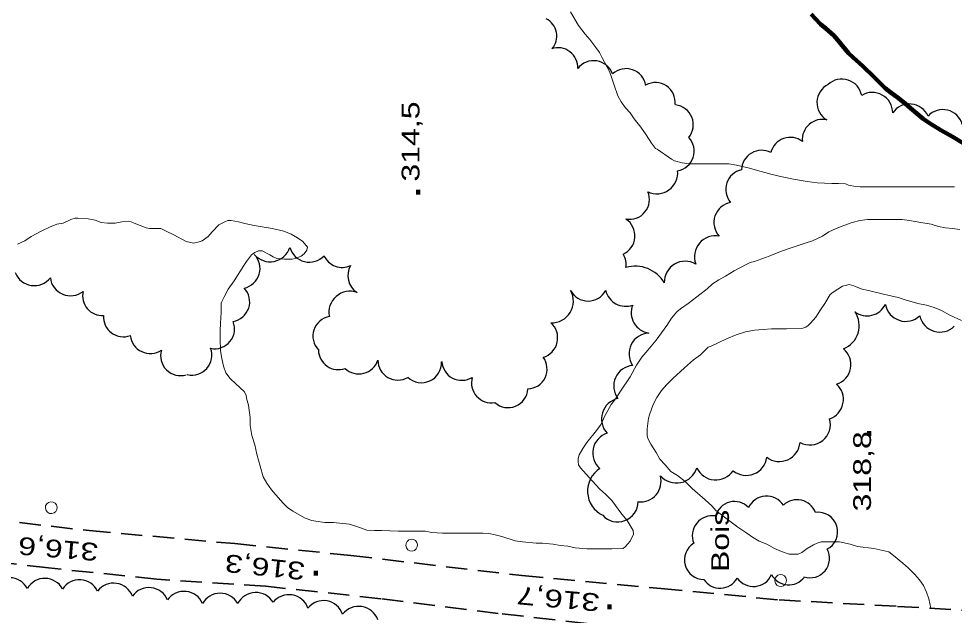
# Model space of a CAD drawing. Extents: x 240591 to 242335, y 5323482 to 5326937.
# Drawn here: x 241811.1 to 241969.2, y 5324793 to 5324893.8 of the extents above; entities that cross this region are included whole.
import ezdxf
from ezdxf.enums import TextEntityAlignment as Align

# ---------------------------------------------------------------- set-up
doc = ezdxf.new("R2010")
doc.units = 0
doc.header["$LTSCALE"] = 1.2
for name, pattern in [('DASH_DOUBLE_DOT', [9.2, 5, -1.2, 0.3, -1.2, 0.3, -1.2]), ('LONG_DASHED', [7.5, 6, -1.5]), ('MEDIUM_DASHED', [4.5, 3, -1.5])]:
    doc.linetypes.add(name, pattern=pattern)
for name, color, linetype, lineweight in [('2', 7, 'Continuous', 13), ('21', 7, 'Continuous', 53), ('3', 7, 'Continuous', 140), ('36', 7, 'Continuous', 13), ('4', 7, 'DASH_DOUBLE_DOT', 53), ('44', 7, 'Continuous', 25)]:
    doc.layers.add(name, color=color, linetype=linetype, lineweight=lineweight)

msp = doc.modelspace()

# ---------------------------------------------------------------- linework, layer by layer
at = {"layer": '2', "linetype": 'LONG_DASHED'}
for points in [[(241904.3, 5324895), (241905.7, 5324892.7), (241906.8, 5324891.2), (241907.6, 5324890.3), (241908.6, 5324889), (241909.2, 5324888.1), (241909.7, 5324887.2), (241910.9, 5324884.9), (241911.3, 5324883.8), (241911.7, 5324882.6), (241912.3, 5324880.8), (241912.9, 5324879.8), (241913.6, 5324878.8), (241914.4, 5324877.9), (241915.1, 5324876.9), (241916.2, 5324875.5), (241917.1, 5324874.2), (241918, 5324872.8), (241918.7, 5324871.9), (241919, 5324871.8)], [(241955, 5324865.4), (241958.1, 5324865.4), (241961, 5324865.4), (241963.9, 5324865.4), (241966.5, 5324865.4), (241969.2, 5324865.4)], [(241810.9, 5324855.7), (241812.1, 5324856.3), (241813.2, 5324857), (241815, 5324858), (241816.3, 5324858.6), (241817.5, 5324859.1), (241818.6, 5324859.3), (241819.9, 5324859.9), (241820.6, 5324860.1), (241821.1, 5324860.1), (241822.8, 5324860), (241824, 5324859.8), (241825, 5324859.4), (241826.1, 5324859.3), (241827.4, 5324859.3), (241828.5, 5324859.5), (241829.6, 5324859.6), (241830.1, 5324859.5), (241830.6, 5324859.3), (241832.6, 5324858.5), (241833.2, 5324858.4), (241834.6, 5324858.4), (241835.1, 5324858.4)], [(241935.4, 5324852.8), (241937.9, 5324853.7), (241939.8, 5324854.5), (241941.6, 5324855.1), (241944, 5324855.9), (241945.2, 5324856.3), (241946.9, 5324857.1), (241948, 5324857.8), (241949.2, 5324858.4), (241950.5, 5324858.9), (241951.9, 5324859.4), (241953.2, 5324859.7), (241954.5, 5324859.9), (241955.8, 5324859.9), (241957.7, 5324859.9), (241960.4, 5324859.9), (241961.6, 5324859.7), (241963.5, 5324859.4), (241965.3, 5324859.1), (241966.5, 5324858.7), (241967.7, 5324858.5), (241968.9, 5324858.4), (241970.1, 5324858.2)]]:
    msp.add_lwpolyline(points, dxfattribs=at)
at = {"layer": '2'}
for points in [[(241919, 5324871.8), (241921.4, 5324870.1), (241921.9, 5324869.8), (241923.2, 5324869.5), (241924.4, 5324869.3), (241925.6, 5324869.3), (241928.2, 5324869.3), (241931.1, 5324869.3), (241932.4, 5324869.1), (241934.6, 5324868.6), (241935.9, 5324868.2), (241938.4, 5324867.5), (241940.1, 5324867.1), (241942, 5324866.7), (241944.3, 5324866.3), (241946, 5324866.1), (241948.5, 5324866), (241949.6, 5324866), (241950.8, 5324865.9), (241951.3, 5324865.7), (241952.5, 5324865.5), (241953.3, 5324865.4), (241955, 5324865.4), (241955, 5324865.4)], [(241835.1, 5324858.4), (241836, 5324857.9), (241837.3, 5324857.3), (241839.4, 5324856.2), (241840.6, 5324855.9), (241841.6, 5324856.1), (241842.1, 5324856.3), (241843.1, 5324857), (241843.8, 5324857.8), (241844.9, 5324859), (241845.9, 5324859.5), (241846.4, 5324859.7), (241847, 5324859.7), (241848.2, 5324859.5), (241849.3, 5324859.2), (241850.9, 5324858.9), (241853.9, 5324858.4), (241855.9, 5324857.9), (241857.1, 5324857.4), (241858.2, 5324856.8), (241859.1, 5324856.2), (241859.9, 5324855.2), (241859.8, 5324854.7), (241859.3, 5324854.1), (241858.8, 5324853.7), (241857.8, 5324853.3), (241857.3, 5324853.2), (241856, 5324853.2), (241854.7, 5324853.3), (241854.1, 5324853.6), (241853.5, 5324853.9), (241852.2, 5324854.6), (241851.6, 5324854.6), (241851, 5324854.3), (241850.4, 5324853.9), (241849.6, 5324852.8), (241849.1, 5324852.1), (241847.5, 5324849.5), (241846.5, 5324848.1), (241845.8, 5324846.8), (241845.3, 5324845.8), (241845.3, 5324845.3), (241845.3, 5324844.2), (241845.2, 5324842.4), (241845.1, 5324841.1), (241845.1, 5324839.7), (241845.2, 5324837.7), (241845.4, 5324836.4), (241845.7, 5324835.1), (241846.1, 5324834), (241846.8, 5324833), (241847.8, 5324832.1), (241849.2, 5324830.8), (241849.5, 5324830.2), (241849.6, 5324829.7), (241849.9, 5324828.5), (241850.2, 5324826.4), (241850.2, 5324825.1), (241850.5, 5324823.4), (241851, 5324821.8), (241851.3, 5324820.2), (241851.9, 5324818.2), (241852.4, 5324816.4), (241853, 5324815.3), (241853.8, 5324814.2), (241855.7, 5324812), (241856.5, 5324811.2), (241857.4, 5324810.6), (241859.5, 5324809.4), (241860.6, 5324809), (241861.3, 5324808.9), (241862.8, 5324808.7), (241864.3, 5324808.7), (241866.9, 5324808.4), (241868.2, 5324808), (241869.9, 5324807.4), (241871.2, 5324807.3), (241872.4, 5324807.3), (241875.2, 5324807.2), (241877.9, 5324807.2), (241879.8, 5324807.2), (241880.9, 5324807), (241882.7, 5324806.9), (241883.8, 5324806.9), (241886.6, 5324806.9), (241889.5, 5324806.9), (241890.5, 5324806.8), (241891.6, 5324806.6), (241892.7, 5324806.3), (241895, 5324805.6), (241896.2, 5324805.4), (241898.5, 5324805.2), (241899.6, 5324805.2), (241901.4, 5324805), (241902.6, 5324804.8), (241903.9, 5324804.7), (241905.1, 5324804.4), (241907.1, 5324804.2), (241908.4, 5324804.2), (241911.3, 5324804.2), (241913.2, 5324804.3)], [(241913.2, 5324804.3), (241913.6, 5324804.6), (241914.4, 5324805.5), (241915, 5324806.7), (241914.9, 5324807.3), (241914.6, 5324807.9), (241913.9, 5324809), (241913, 5324810.1), (241911.3, 5324812.4), (241910.3, 5324813.4), (241909.3, 5324814.3), (241908, 5324815.7), (241906, 5324817.9), (241905.7, 5324818.4), (241905.6, 5324819), (241905.6, 5324819.5), (241905.8, 5324820.1), (241906.4, 5324821.2), (241907.1, 5324822.2), (241908.7, 5324824.2), (241909.5, 5324825.3), (241910.1, 5324826.6), (241911.2, 5324828.6), (241912.1, 5324829.8), (241912.8, 5324830.9), (241914.4, 5324833.3), (241915.5, 5324835.3), (241916.4, 5324836.6), (241917.4, 5324837.8), (241918.8, 5324839.5), (241920.6, 5324842), (241921.4, 5324843.2), (241922.3, 5324844.3), (241922.9, 5324844.8), (241924.2, 5324845.7), (241925.7, 5324846.8), (241927.4, 5324848.2), (241928.3, 5324849), (241929.4, 5324849.7), (241930.5, 5324850.3), (241932, 5324851.2), (241934, 5324852.3), (241934.7, 5324852.6), (241935.4, 5324852.8)], [(241955.6, 5324804.3), (241952.8, 5324804.6), (241951.6, 5324805), (241949.8, 5324805.4), (241949.2, 5324805.4), (241946.7, 5324805.4), (241946, 5324805.2), (241945.4, 5324804.9), (241944.3, 5324804.3), (241943.4, 5324803.6), (241942.8, 5324803.3), (241942.2, 5324803.3), (241941.3, 5324803.3), (241940, 5324803.8), (241938.8, 5324804.3), (241937.5, 5324805), (241936.2, 5324805.5), (241935.1, 5324806.2), (241934.1, 5324806.9), (241932.6, 5324807.9), (241930.6, 5324809.4), (241928.9, 5324810.7), (241928.2, 5324811.5), (241927.1, 5324812.5), (241924.9, 5324814.4), (241923.7, 5324815.6), (241922.4, 5324816.6), (241921.3, 5324817.3), (241920.3, 5324818.4), (241919.4, 5324819.4), (241918.8, 5324820.5), (241917.9, 5324821.9), (241917.4, 5324822.9), (241917.3, 5324823.4), (241917.3, 5324824.5), (241917.5, 5324826.3), (241917.7, 5324826.9), (241918.3, 5324828.6), (241918.9, 5324829.8), (241919.7, 5324831), (241920.6, 5324832), (241921.6, 5324833), (241923.6, 5324834.8), (241925.1, 5324836.2), (241926.3, 5324837), (241927.6, 5324838.3), (241928.1, 5324838.5), (241930.7, 5324839.7), (241932.3, 5324840.4), (241933.9, 5324840.9), (241935.4, 5324841.2), (241936.9, 5324841.3), (241938.3, 5324841.4), (241940.8, 5324841.4), (241943.6, 5324841.5), (241944.1, 5324841.7), (241944.5, 5324842), (241944.9, 5324842.4), (241945.8, 5324843.4), (241946.6, 5324844.6), (241947.3, 5324845.7), (241948.2, 5324847.2), (241948.7, 5324847.6), (241950.3, 5324848.6), (241951.4, 5324848.9), (241952.2, 5324848.7), (241952.6, 5324848.5), (241953.6, 5324848.1), (241954.7, 5324847.9), (241957.2, 5324847.3), (241959.7, 5324846.7), (241960.9, 5324846.3), (241963, 5324845.7), (241964.5, 5324845.4), (241965.8, 5324845), (241967, 5324844.5), (241968.4, 5324843.7), (241970.4, 5324842.8)], [(241965.2, 5324794.2), (241964.9, 5324795.8), (241964.5, 5324796.9), (241964, 5324798), (241963.3, 5324799), (241962.5, 5324799.9), (241961.4, 5324801), (241960.5, 5324801.8), (241958.9, 5324803.1), (241958.1, 5324803.7), (241955.6, 5324804.3)]]:
    msp.add_lwpolyline(points, dxfattribs=at)
at = {"layer": '21', "linetype": 'MEDIUM_DASHED', "lineweight": 35}
for points in [[(241800.5, 5324809.9), (241823, 5324807.3), (241847.6, 5324805.1), (241867.2, 5324803.1), (241896.1, 5324799.7), (241919.6, 5324797.5), (241939.6, 5324795.6), (241959.6, 5324794.5), (241976.4, 5324793.5), (241993.9, 5324792.3), (242009.8, 5324791.5), (242016.9, 5324790.1), (242021.1, 5324786.2), (242025, 5324780), (242027.2, 5324771.7), (242029.9, 5324763.4), (242032.2, 5324755.7), (242034.5, 5324749.9), (242039.5, 5324745.7), (242047.1, 5324742.1), (242053.9, 5324739.3), (242058.3, 5324737.4)], [(241975.4, 5324785.9), (241959.5, 5324787.8), (241943.8, 5324788.9), (241927.6, 5324790), (241907.1, 5324791.6), (241892.1, 5324793.3), (241872.3, 5324795.8), (241852.8, 5324797.9), (241834.4, 5324799.1), (241816.1, 5324801), (241799.1, 5324803)]]:
    msp.add_lwpolyline(points, dxfattribs=at)
at = {"layer": '3'}
for p, q in [((241878.6, 5324864.1), (241878.6, 5324864.9)), ((241954.8, 5324823.3), (241954.8, 5324824.1)), ((241861.3, 5324799.7), (241861.3, 5324800.5)), ((241910.9, 5324794), (241910.9, 5324794.8))]:
    msp.add_line(p, q, dxfattribs=at)
at = {"layer": '36'}
for centre in [(241816.59, 5324811.173), (241877.49, 5324804.853), (241939.83, 5324798.873)]:
    msp.add_ellipse(centre, major_axis=(-0.463, 0.886), ratio=0.999959, dxfattribs=at)
at = {"layer": '4', "linetype": 'Continuous', "lineweight": 90}
msp.add_lwpolyline([(241945, 5324894.6), (241945.7, 5324893.8), (241946.6, 5324892.9), (241947.5, 5324892.2), (241948.8, 5324891), (241949.5, 5324890.2), (241951.3, 5324888), (241952.1, 5324887.3), (241953.7, 5324885.8), (241955.6, 5324884), (241956.5, 5324883.1), (241957.5, 5324882.1), (241958.5, 5324881.3), (241959.5, 5324880.6), (241960.9, 5324879.5), (241961.8, 5324878.7), (241963.9, 5324876.9), (241965, 5324876.2), (241966.9, 5324875), (241968.8, 5324873.9), (241970.7, 5324872.8)], dxfattribs=at)
at = {"layer": '44'}
for centre, radius, start, end in [((241955.33, 5324877.938), 3.44, 359.86781, 121.54135), ((241961.602, 5324875.995), 3.43, 23.82174, 145.65096), ((241967.244, 5324875.07), 3.407, 15.32333, 137.30376), ((241918.93, 5324867.755), 3.511, 244.34223, 6.29923), ((241870.071, 5324850.409), 3.376, 149.40773, 237.56016), ((241867.051, 5324844.223), 3.549, 70.07771, 192.08579), ((241864.161, 5324840.166), 3.365, 99.9502, 223.72936), ((241917.716, 5324837.203), 3.501, 92.71539, 214.48957), ((241939.619, 5324822.505), 3.515, 232.93938, 354.8531), ((241845.125, 5324793.316), 3.404, 29.06881, 150.93119), ((241851.151, 5324793.42), 3.422, 31.14721, 153.06663), ((241856.745, 5324793.071), 3.405, 19.72865, 141.50502)]:
    msp.add_arc(centre, radius, start, end, dxfattribs=at)
for centre, major_axis, ratio, start_param, end_param in [((241898.626, 5324890.87), (-1.694, 2.92), 0.999724, 3.4968248, 5.2619131), ((241902.19, 5324885.571), (-2.896, 1.731), 0.999857, 3.6358679, 5.5623568), ((241908.247, 5324883.332), (0.505, 3.369), 0.998557, 5.2140348, 7.3427602), ((241913.725, 5324882.022), (-2.94, -1.667), 0.999638, 2.7887392, 4.9394364), ((241918.652, 5324879.671), (-2.801, 1.883), 0.999746, 3.6352042, 5.7895738), ((241949.356, 5324879.661), (-0.114, -3.39), 0.999937, 3.6352637, 5.7895143), ((241950.197, 5324880.255), (-3.228, 1.04), 0.997722, 3.6366655, 5.7881125), ((241921.716, 5324875.913), (-1.276, 3.113), 0.999746, 3.6329951, 5.7917828), ((241946.879, 5324873.434), (-2.236, -2.542), 0.999608, 3.6335375, 5.5333088), ((241921.853, 5324871.463), (1.073, 3.195), 0.999857, 3.6345685, 5.7902095), ((241941.474, 5324870.402), (-3.274, -0.845), 0.997732, 3.814349, 5.7910188), ((241936.611, 5324868.214), (-3.196, -1.1), 0.99867, 3.8949429, 5.9295571), ((241933.953, 5324864.981), (-3.104, 1.365), 0.998559, 5.3404703, 7.4015325), ((241914.303, 5324863.293), (2.126, 2.61), 0.999984, 3.6331321, 5.7916459), ((241932.014, 5324859.401), (-3.273, 1.091), 0.999862, 5.2218247, 7.3466443), ((241911.859, 5324857.131), (0.278, 3.358), 0.999858, 3.6334733, 5.7913044), ((241928.79, 5324853.611), (-2.689, 2.28), 0.999916, 5.2214531, 7.3461019), ((241853.553, 5324856.255), (0.466, -3.474), 0.999163, 5.2855268, 7.412045), ((241860.177, 5324856.094), (-0.807, -3.314), 0.99919, 5.2192991, 7.3468422), ((241848.476, 5324851.607), (-2.348, 2.438), 0.999983, 2.5905868, 4.7225466), ((241865.754, 5324855.167), (3.195, 1.078), 0.999762, 3.2399274, 4.8215848), ((241910.356, 5324852.265), (1.765, 2.872), 0.999937, 5.1201843, 5.7902914), ((241923.725, 5324849.293), (-1.688, 3.125), 0.998212, 5.2662234, 7.3857315), ((241915.254, 5324846.259), (-0.195, 5.741), 0.998552, 5.2160761, 6.525931), ((241813.711, 5324852.148), (-1.013, -3.282), 0.999828, 5.374118, 7.4961313), ((241819.834, 5324850.437), (-1.508, -3.079), 0.998982, 5.2804747, 7.4082759), ((241846.739, 5324845.987), (3.158, -1.198), 0.999796, 5.2478039, 7.4005006), ((241825.254, 5324847.021), (2.555, -2.203), 0.999857, 3.6353323, 5.4721544), ((241901.153, 5324846.088), (3.127, -1.909), 0.999175, 5.2211773, 7.3462152), ((241907.304, 5324849.491), (0.71, -3.297), 0.998996, 4.995303, 7.1472765), ((241913.651, 5324848.694), (3.362, -0.889), 0.996637, 3.6348125, 5.3194434), ((241918.047, 5324844.135), (1.18, -3.269), 0.99401, 3.9850554, 5.7903687), ((241954.434, 5324847.077), (3.481, 0.097), 0.995635, 4.0555094, 5.786314), ((241960.981, 5324846.186), (-1.281, -3.268), 0.998874, 5.2792751, 7.3986347), ((241828.786, 5324843.453), (3.378, -0.211), 0.999641, 3.145169, 5.127106), ((241948.906, 5324841.963), (4.174, -0.556), 0.999867, 5.2228285, 7.0019165), ((241966.757, 5324844.351), (-1.006, -3.342), 0.999806, 5.2218228, 7.3432332), ((241844.195, 5324841.414), (2.768, -1.928), 0.996425, 5.1174923, 7.2725598), ((241898.743, 5324839.874), (3.188, -1.232), 0.999826, 5.371143, 7.4970896), ((241833.291, 5324840.618), (0.319, -3.358), 0.99942, 4.7192069, 6.7866489), ((241838.424, 5324836.881), (-1.506, -3.022), 0.997967, 4.8889821, 7.04228), ((241840.351, 5324836.962), (3.266, -0.846), 0.999984, 4.7338664, 6.8869418), ((241865.101, 5324837.889), (2.993, -1.552), 0.999857, 3.6344841, 5.5425022), ((241948.214, 5324835.367), (3.435, -0.67), 0.999739, 5.2203264, 7.3497124), ((241868.568, 5324837.163), (3.321, 0.578), 0.999859, 3.7826614, 5.7931883), ((241875.143, 5324836.12), (2.975, -1.59), 0.999746, 3.6352824, 5.7324968), ((241879.163, 5324835.685), (2.908, 1.721), 0.999857, 3.4142324, 5.7887147), ((241885.954, 5324836.078), (3.051, -1.429), 0.999747, 3.6327461, 5.7050043), ((241896.989, 5324834.62), (1.465, 3.039), 0.999936, 3.6357873, 5.7889907), ((241915.135, 5324831.734), (-2.566, 2.379), 0.999963, 5.5472812, 7.6759549), ((241890.954, 5324832.275), (2.881, -1.73), 0.999738, 3.3989084, 5.4297689), ((241893.775, 5324831.468), (1.914, -2.779), 0.999228, 4.951763, 7.186367), ((241946.976, 5324829.456), (0.829, 3.379), 0.995144, 3.7187756, 5.7892046), ((241913.064, 5324826.201), (-3.356, 1.021), 0.998637, 5.2153215, 7.3418239), ((241944.785, 5324825.222), (2.898, 1.9), 0.992741, 3.6328946, 5.9855085), ((241911.582, 5324820.447), (-3.434, 0.681), 0.997642, 5.2129209, 7.3392916), ((241934.02, 5324820.145), (0.509, -3.471), 0.999931, 5.4561822, 7.5813893), ((241922.216, 5324818.964), (0.536, -3.568), 0.999212, 5.2851728, 7.4142723), ((241928.887, 5324819.438), (-0.309, -3.564), 0.990617, 5.2330268, 7.3403739), ((241911.729, 5324813.981), (-4.519, -0.272), 0.999844, 5.2185646, 7.3463685), ((241916.204, 5324815.643), (0.217, 3.473), 0.986044, 3.0774137, 5.0465376), ((241937.468, 5324809.764), (-0.233, 3.376), 0.99972, 5.2169042, 7.3433708), ((241912.338, 5324812.222), (1.638, 3.056), 0.986673, 2.7935841, 5.1943309), ((241932.028, 5324808.948), (-0.817, 3.182), 0.999782, 5.2204453, 7.3465133), ((241942.609, 5324809.216), (-3.159, 0.996), 0.999849, 3.8071697, 5.7851723), ((241928.3, 5324806.436), (-2.395, 2.399), 0.999674, 5.3354034, 7.455416), ((241946.17, 5324807.107), (-1.017, 3.148), 0.999851, 3.287427, 6.1109671), ((241926.874, 5324802.346), (-3.019, -1.323), 0.999568, 4.846537, 7.4419374), ((241944.808, 5324802.631), (2.832, -1.698), 0.998451, 4.9328757, 7.3144056), ((241809.556, 5324795.931), (0.048, 3.399), 0.999994, 5.2196997, 7.3516307), ((241815.489, 5324795.821), (0.224, 3.402), 0.998265, 5.2694844, 7.3912597), ((241821.36, 5324795.598), (0.186, 3.403), 0.998891, 5.2201792, 7.3407388), ((241929.608, 5324800.876), (2.795, -1.751), 0.999865, 4.2902891, 6.3410852), ((241935.233, 5324801.194), (2.688, 1.967), 0.999994, 3.1184121, 5.2427757), ((241941.2, 5324801.431), (3.302, 0), 0.999851, 3.6339633, 5.6394761), ((241827.125, 5324795.017), (0.874, 3.295), 0.999678, 5.3353118, 7.4596333), ((241833.09, 5324794.266), (0.369, 3.385), 0.999797, 5.2171794, 7.3473837), ((241839.021, 5324793.637), (0.349, 3.383), 0.999994, 5.2179242, 7.3486669), ((241862.59, 5324792.065), (1.217, 3.183), 0.999881, 5.4107422, 7.5346963), ((241868.528, 5324791.048), (1.17, 3.25), 0.999885, 5.4100485, 7.5344388)]:
    msp.add_ellipse(centre, major_axis=major_axis, ratio=ratio, start_param=start_param, end_param=end_param, dxfattribs=at)

# ---------------------------------------------------------------- texts
at = {"layer": '3'}
for s, rotation, width, p in [('314,5', 90, 1.35, (241878.8, 5324866.3)), ('316,3', 173.985, 1.35, (241859.6, 5324801.9)), ('316,7', 174.851, 1.4, (241909.4, 5324796.6))]:
    msp.add_text(s, height=3, rotation=rotation, dxfattribs=dict(at, width=width)).set_placement(p)
at = {"layer": '3', "width": 1.35}
for s, rotation, p in [('318,8', 90, (241955.1, 5324824.1)), ('316,6', 175.269, (241811.147, 5324806.255))]:
    msp.add_text(s, height=3, rotation=rotation, dxfattribs=at).set_placement(p, align=Align.RIGHT)
at = {"layer": '44', "width": 1.35}
msp.add_text('Bois', height=3, rotation=90, dxfattribs=at).set_placement((241931.1, 5324800.3))

doc.saveas('drawing.dxf')
